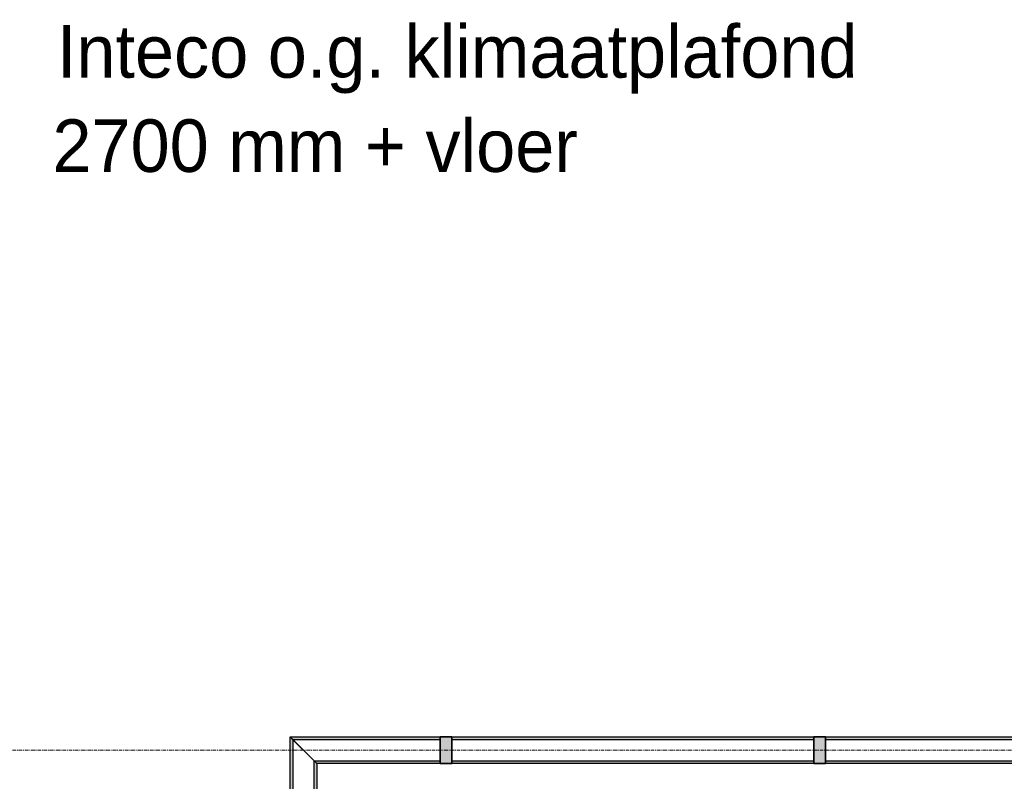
# Model space of a CAD drawing. Header units: millimetres. Extents: x 3625 to 132892, y -52547 to 67182.
# Tile 316 of 348: x 77850 to 81347, y 30218 to 32923. Entities that reach past the tile are written whole.
import ezdxf

# ---------------------------------------------------------------- set-up
doc = ezdxf.new("R2010")
doc.units = ezdxf.units.MM
doc.linetypes.add('stramien', pattern=[22.225, 12.7, -3.175, 3.175, -3.175])
for name, color, linetype, lineweight in [('A-CLNG-IDEN', 6, 'Continuous', 18), ('A-GLAZ', 6, 'Continuous', 18), ('A-GLAZ-CWMG', 3, 'Continuous', 18), ('S-GRID', 1, 'Continuous', 18)]:
    doc.layers.add(name, color=color, linetype=linetype, lineweight=lineweight)
doc.styles.add('Frutiger_3', font='txt', dxfattribs={"height": 186.571782})

# ---------------------------------------------------------------- blocks, each defined once
blk = doc.blocks.new('22_KA_systeempanel_interline_dubbelglas_horizontaal - paneel_boven-7487349-Plotview plafond begane grond - 1 op 100')
at = {"layer": 'A-GLAZ'}
for points in [[(643, 47.5), (-643, 47.5), (-643, 37.5), (643, 37.5)], [(643, -37.5), (-643, -37.5), (-643, -47.5), (643, -47.5)]]:
    blk.add_hatch(color=256, dxfattribs=at).paths.add_polyline_path(points, flags=0)
at = {"layer": 'A-GLAZ', "lineweight": 25}
for p, q in [((-643, 47.5), (643, 47.5)), ((-643, 37.5), (-643, 47.5)), ((643, 37.5), (-643, 37.5)), ((643, 47.5), (643, 37.5)), ((-643, -47.5), (-643, -37.5)), ((-643, -37.5), (643, -37.5)), ((643, -47.5), (-643, -47.5)), ((643, -37.5), (643, -47.5))]:
    blk.add_line(p, q, dxfattribs=at)
blk = doc.blocks.new('Rectangular Mullion - 22_interline_95x41-7485380-Plotview plafond begane grond - 1 op 100')
at = {"layer": 'A-GLAZ-CWMG'}
blk.add_hatch(color=256, dxfattribs=at).paths.add_polyline_path([(20.5, -47.5), (-20.5, -47.5), (-20.5, 47.5), (20.5, 47.5)], flags=0)
at = {"layer": 'A-GLAZ-CWMG', "lineweight": 35}
for p, q in [((20.5, 47.5), (-20.5, 47.5)), ((-20.5, 47.5), (-20.5, -47.5)), ((20.5, -47.5), (20.5, 47.5)), ((-20.5, -47.5), (20.5, -47.5))]:
    blk.add_line(p, q, dxfattribs=at)
blk = doc.blocks.new('22_KA_systeempanel_interline_dubbelglas_horizontaal_hoek - paneel_boven-7485339-Plotview plafond begane grond - 1 op 100')
at = {"layer": 'A-GLAZ'}
for points in [[(-242.9, 47.5), (-242.9, 37.5), (280.4, 37.5), (290.4, 47.5)], [(-242.9, -37.5), (-242.9, -47.5), (195.4, -47.5), (205.4, -37.5)]]:
    blk.add_hatch(color=256, dxfattribs=at).paths.add_polyline_path(points, flags=0)
at = {"layer": 'A-GLAZ', "lineweight": 25}
for p, q in [((-242.9, 47.5), (290.4, 47.5)), ((-242.9, 37.5), (-242.9, 47.5)), ((280.4, 37.5), (-242.9, 37.5)), ((290.4, 47.5), (280.4, 37.5)), ((-242.9, -47.5), (-242.9, -37.5)), ((-242.9, -37.5), (205.4, -37.5)), ((195.4, -47.5), (-242.9, -47.5)), ((205.4, -37.5), (195.4, -47.5))]:
    blk.add_line(p, q, dxfattribs=at)
at = {"layer": 'A-GLAZ'}
blk.add_line((280.4, 37.5), (205.4, -37.5), dxfattribs=at)
blk = doc.blocks.new('22_KA_systeempanel_interline_dubbelglas_horizontaal_hoek - paneel_boven-7487352-Plotview plafond begane grond - 1 op 100')
at = {"layer": 'A-GLAZ'}
for points in [[(205.15, 37.5), (195.15, 47.5), (-242.65, 47.5), (-242.65, 37.5)], [(290.15, -47.5), (280.15, -37.5), (-242.65, -37.5), (-242.65, -47.5)]]:
    blk.add_hatch(color=256, dxfattribs=at).paths.add_polyline_path(points, flags=0)
at = {"layer": 'A-GLAZ', "lineweight": 25}
for p, q in [((-242.65, 47.5), (195.15, 47.5)), ((-242.65, 37.5), (-242.65, 47.5)), ((205.15, 37.5), (-242.65, 37.5)), ((195.15, 47.5), (205.15, 37.5)), ((-242.65, -47.5), (-242.65, -37.5)), ((-242.65, -37.5), (280.15, -37.5)), ((290.15, -47.5), (-242.65, -47.5)), ((280.15, -37.5), (290.15, -47.5))]:
    blk.add_line(p, q, dxfattribs=at)
at = {"layer": 'A-GLAZ'}
blk.add_line((205.15, 37.5), (280.15, -37.5), dxfattribs=at)
blk = doc.blocks.new('22_KA_systeempanel_interline_dubbelglas_horizontaal - paneel_boven-7490495-Plotview plafond begane grond - 1 op 100')
at = {"layer": 'A-GLAZ'}
for points in [[(769.25, 47.5), (-769.25, 47.5), (-769.25, 37.5), (769.25, 37.5)], [(769.25, -37.5), (-769.25, -37.5), (-769.25, -47.5), (769.25, -47.5)]]:
    blk.add_hatch(color=256, dxfattribs=at).paths.add_polyline_path(points, flags=0)
at = {"layer": 'A-GLAZ', "lineweight": 25}
for p, q in [((-769.25, 47.5), (769.25, 47.5)), ((-769.25, 37.5), (-769.25, 47.5)), ((769.25, 37.5), (-769.25, 37.5)), ((769.25, 47.5), (769.25, 37.5)), ((-769.25, -47.5), (-769.25, -37.5)), ((-769.25, -37.5), (769.25, -37.5)), ((769.25, -47.5), (-769.25, -47.5)), ((769.25, -37.5), (769.25, -47.5))]:
    blk.add_line(p, q, dxfattribs=at)

msp = doc.modelspace()

# ---------------------------------------------------------------- linework, layer by layer
at = {"layer": 'S-GRID', "linetype": 'stramien'}
msp.add_line((27284.7, 30328.2), (93295.2, 30328.2), dxfattribs=at)

# ---------------------------------------------------------------- block references
at = {"layer": 'A-GLAZ'}
for name, p, rotation in [('22_KA_systeempanel_interline_dubbelglas_horizontaal_hoek - paneel_boven-7485339-Plotview plafond begane grond - 1 op 100', (78858.4, 30085.5), 89.9999999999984), ('22_KA_systeempanel_interline_dubbelglas_horizontaal_hoek - paneel_boven-7487352-Plotview plafond begane grond - 1 op 100', (79101.1, 30328.4), 180), ('22_KA_systeempanel_interline_dubbelglas_horizontaal - paneel_boven-7487349-Plotview plafond begane grond - 1 op 100', (80027.7, 30328.4), 180), ('22_KA_systeempanel_interline_dubbelglas_horizontaal - paneel_boven-7490495-Plotview plafond begane grond - 1 op 100', (81481, 30328.4), 180)]:
    msp.add_blockref(name, p, dxfattribs=dict(at, rotation=rotation))
at = {"layer": 'A-GLAZ-CWMG', "extrusion": (0, 0, -1)}
for p in [(-79364.2, 30328.4), (-80691.2, 30328.4)]:
    msp.add_blockref('Rectangular Mullion - 22_interline_95x41-7485380-Plotview plafond begane grond - 1 op 100', p, dxfattribs=at)

# ---------------------------------------------------------------- texts
at = {"layer": 'A-CLNG-IDEN', "char_height": 186.572, "attachment_point": 1, "line_spacing_factor": 1.017696, "style": 'Frutiger_3'}
for s, insert, width in [('Inteco o.g. klimaatplafond', (77982.4, 32903.2), 3891), ('2700 mm + vloer', (77966.8, 32568.6), 2436)]:
    msp.add_mtext(s, dxfattribs=dict(at, insert=insert, width=width))

doc.saveas('drawing.dxf')
